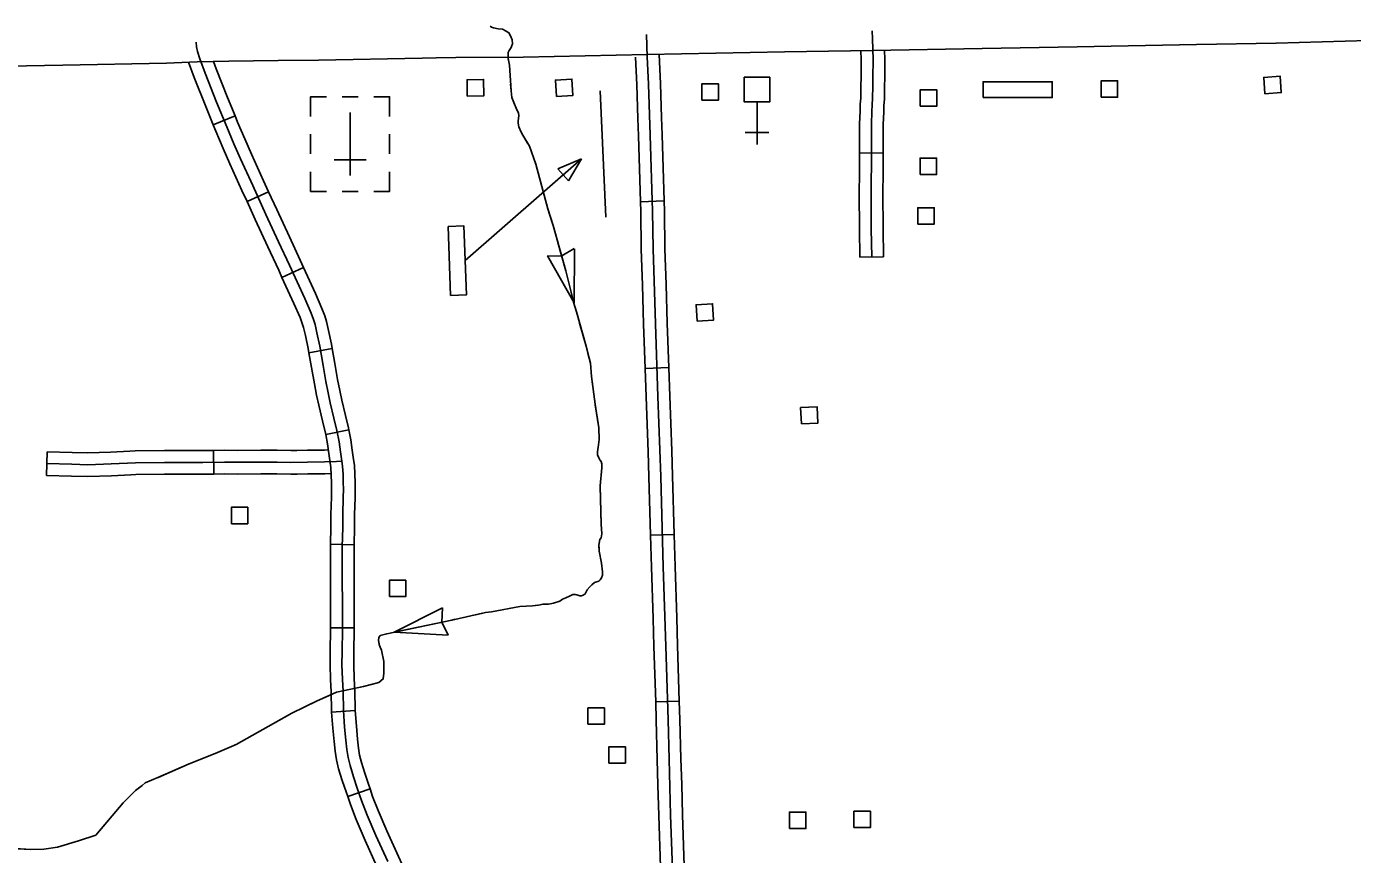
# Model space of a CAD drawing. Extents: x 1084508 to 1142749, y 1057638 to 1093403.
# Drawn here: x 1123432 to 1126068, y 1060951 to 1062597 of the extents above; entities that cross this region are included whole.
import ezdxf

# ---------------------------------------------------------------- set-up
doc = ezdxf.new("R2010")
doc.units = 0
for name, color, linetype in [('Level 15', 7, 'Continuous'), ('Level 32', 7, 'Continuous'), ('Level 43', 7, 'Continuous'), ('Level 45', 7, 'Continuous'), ('Level 56', 7, 'Continuous'), ('Level 57', 7, 'Continuous')]:
    doc.layers.add(name, color=color, linetype=linetype)

msp = doc.modelspace()

# ---------------------------------------------------------------- linework, layer by layer
at = {"layer": 'Level 15'}
for points in [[(1125113.7, 1062549.1), (1125331.6, 1062553.1), (1125520.2, 1062556.1), (1125757.9, 1062561), (1125916.1, 1062563.7), (1126098.5, 1062568.6), (1126243.1, 1062571.9), (1126358.2, 1062574.8)], [(1124665.3, 1062541.2), (1124938.7, 1062546.3), (1125113.7, 1062549.1)], [(1122170.9, 1062495.7), (1122259.4, 1062495.7), (1122358.3, 1062498), (1122482.8, 1062500.8), (1122676.6, 1062504.4), (1122869.6, 1062509), (1122985.6, 1062510.4), (1123090.5, 1062512.5), (1123285.7, 1062516), (1123503.8, 1062519.9), (1123710.3, 1062524.1), (1123770.8, 1062526.4)], [(1123770.8, 1062526.4), (1123834, 1062527.6), (1123932, 1062528.9), (1124012.4, 1062529.6), (1124218.6, 1062533.4), (1124246.4, 1062534.2)], [(1124246.4, 1062534.2), (1124285.1, 1062534.8)], [(1124285.1, 1062534.8), (1124419.1, 1062536), (1124665.3, 1062541.2)]]:
    msp.add_lwpolyline(points, dxfattribs=at)
at = {"layer": 'Level 32'}
for p, q in [((1123802.9, 1062401.2), (1123846.5, 1062418.9)), ((1123870.2, 1062248.6), (1123913, 1062268.3)), ((1123939.6, 1062098.1), (1123982.4, 1062117.8)), ((1123993.1, 1061948.2), (1124039.4, 1061956.9)), ((1124026.5, 1061785.7), (1124072.6, 1061794.9)), ((1124036, 1061567.9), (1124083.1, 1061566.6)), ((1124036.1, 1061401.5), (1124083.2, 1061401.5)), ((1124038.4, 1061234.2), (1124085.4, 1061237.6)), ((1124070.3, 1061066.3), (1124114.8, 1061081.5))]:
    msp.add_line(p, q, dxfattribs=at)
for points in [[(1123769.3, 1062565.6), (1123769.7, 1062556.5), (1123771.6, 1062547.3), (1123776.4, 1062532.1), (1123786.8, 1062504), (1123809.8, 1062446.6), (1123829.8, 1062397.5), (1123844.2, 1062363.8), (1123857.3, 1062333.5), (1123881.5, 1062280.4), (1123907.8, 1062223.1), (1123932.9, 1062168.7), (1123954.5, 1062122.2), (1123984.8, 1062056.2), (1123997.4, 1062027.3), (1124002.4, 1062014.4), (1124005.4, 1062004.4), (1124009.2, 1061987.8), (1124014.6, 1061961.2), (1124021.8, 1061922.9), (1124027.1, 1061890.9), (1124031.6, 1061868.6), (1124035.7, 1061849.1), (1124042.9, 1061818.2), (1124048.8, 1061793.8), (1124053.3, 1061771.3), (1124056.1, 1061751.1), (1124058.7, 1061732.8)], [(1123753.7, 1062525.8), (1123764.8, 1062495.6), (1123788, 1062437.7), (1123802.9, 1062401.2)], [(1123803.4, 1062527), (1123808.8, 1062512.5), (1123831.6, 1062455.4), (1123846.5, 1062418.9)], [(1123846.5, 1062418.9), (1123851.5, 1062406.5), (1123865.8, 1062373.1), (1123878.9, 1062343.1), (1123902.9, 1062290.2), (1123913, 1062268.3)], [(1123802.9, 1062401.2), (1123808.1, 1062388.4), (1123822.6, 1062354.4), (1123835.8, 1062323.9), (1123860.1, 1062270.6), (1123870.2, 1062248.6)], [(1123913, 1062268.3), (1123929.2, 1062233), (1123954.3, 1062178.6), (1123975.8, 1062132), (1123982.4, 1062117.8)], [(1123870.2, 1062248.6), (1123886.4, 1062213.3), (1123911.5, 1062158.9), (1123933.1, 1062112.3), (1123939.6, 1062098.1)], [(1123982.4, 1062117.8), (1124006.3, 1062065.8), (1124019.2, 1062036.3), (1124024.7, 1062022), (1124028.2, 1062010.4), (1124032.2, 1061992.8), (1124037.8, 1061965.7), (1124039.4, 1061956.9)], [(1123939.6, 1062098.1), (1123963.3, 1062046.5), (1123975.6, 1062018.4), (1123980.1, 1062006.7), (1123982.7, 1061998.3), (1123986.2, 1061982.9), (1123991.5, 1061956.7), (1123993.1, 1061948.2)], [(1123993.1, 1061948.2), (1123998.6, 1061918.9), (1124004, 1061886.6), (1124008.6, 1061863.9), (1124012.8, 1061844), (1124020, 1061812.7), (1124025.9, 1061788.7), (1124026.5, 1061785.7)], [(1124039.4, 1061956.9), (1124045, 1061927), (1124050.3, 1061895.1), (1124054.7, 1061873.4), (1124058.7, 1061854.2), (1124065.8, 1061823.6), (1124071.8, 1061798.9), (1124072.6, 1061794.9)], [(1124026.5, 1061785.7), (1124030.1, 1061767.3), (1124032.8, 1061747.9), (1124035.4, 1061729.7)], [(1124072.6, 1061794.9), (1124076.6, 1061775.2), (1124079.4, 1061754.4), (1124082, 1061736.1)], [(1124058.7, 1061732.8), (1124060.1, 1061722.7), (1124061.1, 1061706.1), (1124061.6, 1061690.3), (1124061.7, 1061677.4), (1124061.4, 1061660.5), (1124060.5, 1061626.9), (1124060.4, 1061601.2), (1124059.4, 1061562.7), (1124059.4, 1061535.9), (1124059.6, 1061502.6), (1124059.7, 1061444.8), (1124059.7, 1061399.4), (1124059.3, 1061353.6), (1124058.9, 1061328.8), (1124059.9, 1061299.2), (1124061.3, 1061276), (1124061.8, 1061237.3), (1124064.2, 1061204.1), (1124066.6, 1061178.2), (1124068.5, 1061159.7), (1124070.9, 1061143.9), (1124074.9, 1061127.9), (1124081.9, 1061105.5), (1124089.3, 1061083.3), (1124097.7, 1061058.7), (1124109, 1061029.6), (1124126.3, 1060988.9), (1124149.9, 1060937.4)], [(1124082, 1061736.1), (1124083.5, 1061725), (1124084.6, 1061707.2), (1124085.1, 1061690.7), (1124085.2, 1061677.3), (1124084.9, 1061660), (1124084, 1061626.6), (1124084, 1061600.9), (1124083.1, 1061566.6)], [(1124035.4, 1061729.7), (1124036.6, 1061720.4), (1124037.6, 1061705), (1124038, 1061689.8), (1124038.1, 1061677.6), (1124037.8, 1061661), (1124036.9, 1061627.2), (1124036.9, 1061601.6), (1124036, 1061567.9)], [(1124036, 1061567.9), (1124035.9, 1061563), (1124035.9, 1061535.9), (1124036, 1061502.6), (1124036.1, 1061444.7), (1124036.1, 1061401.5)], [(1124083.1, 1061566.6), (1124082.9, 1061562.4), (1124082.9, 1061536), (1124083.1, 1061502.7), (1124083.2, 1061444.8), (1124083.2, 1061401.5)], [(1124036.1, 1061401.5), (1124036.1, 1061399.5), (1124035.7, 1061353.9), (1124035.4, 1061328.6), (1124036.4, 1061298.2), (1124037.7, 1061275.1), (1124038.3, 1061236.3), (1124038.4, 1061234.2)], [(1124083.2, 1061401.5), (1124083.2, 1061399.3), (1124082.8, 1061353.4), (1124082.5, 1061329), (1124083.4, 1061300.3), (1124084.8, 1061276.9), (1124085.3, 1061238.3), (1124085.4, 1061237.6)], [(1124038.4, 1061234.2), (1124040.7, 1061202.1), (1124043.2, 1061175.9), (1124045.2, 1061156.7), (1124047.8, 1061139.3), (1124052.2, 1061121.6), (1124059.5, 1061098.2), (1124067, 1061075.8), (1124070.3, 1061066.3)], [(1124085.4, 1061237.6), (1124087.7, 1061206), (1124090, 1061180.5), (1124091.9, 1061162.7), (1124094, 1061148.6), (1124097.6, 1061134.3), (1124104.3, 1061112.7), (1124111.6, 1061090.9), (1124114.8, 1061081.5)], [(1124114.8, 1061081.5), (1124119.8, 1061066.8), (1124130.8, 1061038.4), (1124147.8, 1060998.4), (1124171.2, 1060947.3), (1124178.7, 1060931.6)], [(1124070.3, 1061066.3), (1124075.6, 1061050.7), (1124087.1, 1061020.7), (1124104.7, 1060979.3), (1124128.5, 1060927.5), (1124134.6, 1060914.6)]]:
    msp.add_lwpolyline(points, dxfattribs=at)
at = {"layer": 'Level 43'}
for p, q in [((1124520.6, 1062155.2), (1124495.8, 1062140.7)), ((1124520.2, 1062047.2), (1124521.4, 1062154.9)), ((1124466.8, 1062140.3), (1124495.5, 1062140.6)), ((1124520.2, 1062047.2), (1124467.3, 1062141)), ((1124162.6, 1061392.9), (1124258.6, 1061441.7)), ((1124258.6, 1061441.7), (1124257.1, 1061413.1)), ((1124162.6, 1061392.9), (1124270.2, 1061387.2)), ((1124270.2, 1061387.2), (1124257.2, 1061412.7))]:
    msp.add_line(p, q, dxfattribs=at)
for points in [[(1124353.4, 1062597.1), (1124356.3, 1062595.1), (1124359.8, 1062593.7), (1124369.3, 1062592.2), (1124378.2, 1062591.1), (1124385.5, 1062587.3), (1124390.9, 1062584.1), (1124393.8, 1062577.8), (1124397.3, 1062570.3), (1124397.6, 1062561.9), (1124396.1, 1062556.7), (1124395, 1062554.7), (1124392.4, 1062551.2), (1124391.5, 1062549.2), (1124389.5, 1062545.2), (1124389.2, 1062540.6), (1124389.2, 1062532.8), (1124391.8, 1062519.5), (1124395, 1062468.7), (1124396.7, 1062455.4), (1124400.5, 1062445.3), (1124406.8, 1062430.9), (1124409.7, 1062424.8), (1124410.6, 1062419.3), (1124409.4, 1062409.2), (1124409.4, 1062404.3), (1124410.3, 1062397.1), (1124414.9, 1062387), (1124418.3, 1062380.7), (1124431.6, 1062359), (1124444, 1062322.9), (1124468, 1062234.6), (1124478.9, 1062201.2), (1124503.7, 1062111.4), (1124514.7, 1062068.7), (1124519, 1062049.1), (1124525.1, 1062029.7), (1124544.1, 1061961.3)], [(1124388.6, 1062535.7), (1124391.1, 1062523.1)], [(1124394.2, 1062481.9), (1124395, 1062468.7), (1124396.7, 1062455.4), (1124400.5, 1062445.3), (1124406.8, 1062430.9), (1124409.7, 1062424.8), (1124410.6, 1062419.3), (1124409.4, 1062409.2), (1124409.4, 1062404.3), (1124410.3, 1062397.1), (1124414.9, 1062387), (1124418.3, 1062380.7), (1124427.9, 1062365.1)], [(1124442.8, 1062326.6), (1124444, 1062322.9), (1124468, 1062234.6), (1124477, 1062207.1)], [(1124488.3, 1062167.3), (1124503.7, 1062111.4), (1124514.7, 1062068.7), (1124519, 1062049.1), (1124519.7, 1062047)], [(1124531.3, 1062007.3), (1124544.1, 1061961.3), (1124547.7, 1061947.3)], [(1124544.1, 1061961.3), (1124552.8, 1061927.5), (1124555.1, 1061901), (1124562, 1061845.9), (1124569.5, 1061798.8), (1124570.4, 1061775.7), (1124568.9, 1061765.1), (1124566.6, 1061751.2), (1124566.6, 1061745.7), (1124569.5, 1061739.7), (1124571.2, 1061735.3), (1124574.1, 1061731.9), (1124575.6, 1061727.8), (1124575.6, 1061719.5), (1124572.4, 1061684), (1124574.4, 1061607.5), (1124575.6, 1061588.7), (1124574.1, 1061580.3), (1124571.8, 1061577.2), (1124569.5, 1061566.2), (1124570.4, 1061554.1), (1124575, 1061530.4), (1124577, 1061513.1), (1124576.7, 1061506.5), (1124574.7, 1061500.7), (1124572.4, 1061496.9), (1124569.2, 1061494.6), (1124560.9, 1061491.5), (1124555.7, 1061487.1), (1124551.9, 1061483.4), (1124546.1, 1061477), (1124542.4, 1061468.9), (1124538.1, 1061466.3), (1124534.9, 1061465.5), (1124531.7, 1061465.5), (1124525.7, 1061467.5), (1124523.1, 1061467.8), (1124517.9, 1061467.8), (1124511.2, 1061464.3), (1124504, 1061461.4), (1124497.1, 1061458.3), (1124492.2, 1061454.5), (1124479.2, 1061450.4), (1124469.6, 1061448.8), (1124458.8, 1061449), (1124449.8, 1061447), (1124437.6, 1061445.4), (1124412.5, 1061444.1), (1124356.1, 1061433.5), (1124344.4, 1061432), (1124277.1, 1061417.1), (1124147.9, 1061389.8), (1124135.1, 1061386.3), (1124132.2, 1061382.7), (1124131.5, 1061376.3), (1124132.9, 1061368.7), (1124134.7, 1061363.5), (1124137.2, 1061357), (1124142.2, 1061334.9), (1124142.2, 1061311.4), (1124140.8, 1061300), (1124132.2, 1061292.8), (1124101.5, 1061285), (1124048.2, 1061273.5)], [(1124547.7, 1061947.3), (1124552.8, 1061927.5), (1124555.1, 1061901), (1124557, 1061886.1)], [(1124562.2, 1061844.9), (1124569.5, 1061798.8), (1124570.4, 1061775.7), (1124568.9, 1061765.1), (1124566.6, 1061751.2), (1124566.6, 1061745.7), (1124569.5, 1061739.7), (1124571.2, 1061735.3), (1124574.1, 1061731.9), (1124575.6, 1061727.8), (1124575.6, 1061723.8)], [(1124572.4, 1061682.5), (1124574.4, 1061607.5), (1124575.6, 1061588.7), (1124574.1, 1061580.3), (1124571.8, 1061577.2), (1124569.5, 1061566.2), (1124570, 1061559.4)], [(1124576.4, 1061518.5), (1124577, 1061513.1), (1124576.7, 1061506.5), (1124574.7, 1061500.7), (1124572.4, 1061496.9), (1124569.2, 1061494.6), (1124560.9, 1061491.5), (1124555.7, 1061487.1), (1124551.9, 1061483.4), (1124546.1, 1061477), (1124542.4, 1061468.9), (1124538.1, 1061466.3), (1124534.9, 1061465.5), (1124531.7, 1061465.5), (1124525.7, 1061467.5), (1124523.1, 1061467.8), (1124517.9, 1061467.8), (1124511.2, 1061464.3), (1124504, 1061461.4), (1124497.1, 1061458.3), (1124492.2, 1061454.5), (1124487.9, 1061453.2)], [(1124447.3, 1061446.7), (1124437.6, 1061445.4), (1124412.5, 1061444.1), (1124356.1, 1061433.5), (1124344.4, 1061432), (1124324.7, 1061427.6)], [(1124284.2, 1061418.7), (1124277.1, 1061417.1), (1124162.6, 1061392.9)], [(1124131.9, 1061374.3), (1124132.9, 1061368.7), (1124134.7, 1061363.5), (1124137.2, 1061357), (1124142.2, 1061334.9), (1124142.2, 1061313.5)], [(1124142.2, 1061313.5), (1124142.2, 1061311.4), (1124140.8, 1061300), (1124132.2, 1061292.8), (1124101.5, 1061285), (1124096, 1061283.8)], [(1124048.2, 1061273.5), (1124008.6, 1061255.8), (1123959, 1061232.3), (1123901.4, 1061199.4), (1123848.4, 1061170), (1123806.7, 1061151.9), (1123755, 1061131.3), (1123693.1, 1061104.3), (1123667.4, 1061093.4), (1123661.5, 1061088.3), (1123648.5, 1061078.2), (1123624.1, 1061053.8), (1123569.4, 1060989.8), (1123534.9, 1060978.3), (1123493.5, 1060965.8), (1123466.5, 1060961.9), (1123440.5, 1060960.9), (1123409.7, 1060962.9)], [(1124037.8, 1061268.9), (1124008.6, 1061255.8), (1123991.6, 1061247.8)], [(1123954.4, 1061229.6), (1123901.4, 1061199.4), (1123848.4, 1061170), (1123845.9, 1061168.9)], [(1123807.9, 1061152.4), (1123806.7, 1061151.9), (1123755, 1061131.3), (1123693.3, 1061104.4)], [(1123657.2, 1061084.9), (1123648.5, 1061078.2), (1123624.1, 1061053.8), (1123572.9, 1060993.9)], [(1123535.2, 1060978.4), (1123534.9, 1060978.3), (1123493.5, 1060965.8), (1123466.5, 1060961.9), (1123440.5, 1060960.9), (1123413.1, 1060962.7)]]:
    msp.add_lwpolyline(points, dxfattribs=at)
at = {"layer": 'Level 45'}
for p, q in [((1125134.8, 1062345), (1125087.7, 1062345.3)), ((1124652.4, 1062248.5), (1124699.4, 1062250)), ((1125135.6, 1062139.2), (1125088.5, 1062138.3)), ((1124661.5, 1061917), (1124708.5, 1061918.7)), ((1123471.7, 1061704.6), (1123472.9, 1061751.7)), ((1123803.9, 1061707.2), (1123803.4, 1061754.3)), ((1124672.2, 1061586), (1124719.3, 1061587.2)), ((1124682.5, 1061254.6), (1124729.5, 1061256.1))]:
    msp.add_line(p, q, dxfattribs=at)
for points in [[(1124664.5, 1062580.5), (1124665.9, 1062536.6), (1124668.4, 1062481.8), (1124671.7, 1062380.4), (1124676.5, 1062229.5), (1124677.4, 1062154.5), (1124681.9, 1062006), (1124687, 1061861.2), (1124692.6, 1061702.7), (1124697.5, 1061522.9), (1124702.5, 1061365.5), (1124707.2, 1061218.8), (1124709.2, 1061140.8), (1124712.3, 1061029.2), (1124716.7, 1060904)], [(1125112, 1062138.7), (1125111, 1062194), (1125110.7, 1062266.1), (1125111.3, 1062345.2), (1125111.5, 1062370.5), (1125111.4, 1062402.7), (1125112.3, 1062427.6), (1125112.7, 1062441), (1125113.7, 1062453.3), (1125113.9, 1062478.1), (1125114.4, 1062495.1), (1125114.7, 1062530.9), (1125113.4, 1062572.1), (1125113, 1062588.3)], [(1125090.3, 1062470.3), (1125090.4, 1062478.5), (1125090.9, 1062495.6), (1125091.1, 1062530.7), (1125090.6, 1062548.7)], [(1125137.4, 1062470), (1125137.4, 1062477.7), (1125137.9, 1062494.7), (1125138.2, 1062531.2), (1125137.7, 1062549.6)], [(1124642.4, 1062535.7), (1124644.9, 1062480.9), (1124647.1, 1062414.1)], [(1124689.3, 1062541.7), (1124691.9, 1062482.7), (1124694.1, 1062415.6)], [(1125087.4, 1062304.6), (1125087.7, 1062345.3), (1125087.9, 1062370.6), (1125087.8, 1062403.1), (1125088.8, 1062428.5), (1125089.2, 1062442.3), (1125090.2, 1062454.4), (1125090.3, 1062470.3)], [(1125134.5, 1062304.3), (1125134.8, 1062345), (1125135, 1062370.5), (1125134.9, 1062402.2), (1125135.9, 1062426.8), (1125136.3, 1062439.7), (1125137.3, 1062452.3), (1125137.4, 1062470)], [(1124647.1, 1062414.1), (1124648.2, 1062379.6), (1124652.4, 1062248.5)], [(1124694.1, 1062415.6), (1124695.2, 1062381.1), (1124699.4, 1062250)], [(1125088.5, 1062138.3), (1125087.5, 1062193.8), (1125087.2, 1062266.2), (1125087.4, 1062304.6)], [(1125135.6, 1062139.2), (1125134.6, 1062194.3), (1125134.2, 1062266.1), (1125134.5, 1062304.3)], [(1124652.4, 1062248.5), (1124653, 1062229), (1124653.9, 1062154), (1124656, 1062082.8)], [(1124699.4, 1062250), (1124700.1, 1062230), (1124701, 1062154.9), (1124703.1, 1062084.2)], [(1124656, 1062082.8), (1124658.3, 1062005.3), (1124661.5, 1061917)], [(1124703.1, 1062084.2), (1124705.4, 1062006.8), (1124708.5, 1061918.7)], [(1124661.5, 1061917), (1124663.5, 1061860.4), (1124667.4, 1061751.4)], [(1124708.5, 1061918.7), (1124710.6, 1061862), (1124714.4, 1061753.1)], [(1123472.3, 1061728.1), (1123522.1, 1061726.8), (1123553.8, 1061725.9), (1123599.9, 1061727.5), (1123648.8, 1061729.7), (1123706.2, 1061730.3), (1123746.9, 1061730.5), (1123782, 1061730.5), (1123825.5, 1061731), (1123850.5, 1061730.7), (1123897.6, 1061731.2), (1123929.8, 1061731), (1123957, 1061730.5), (1123990.5, 1061731.2), (1124024.3, 1061731.4), (1124048, 1061732.1), (1124058.7, 1061732.8)], [(1123472.9, 1061751.7), (1123522.8, 1061750.4), (1123553.8, 1061749.4), (1123599, 1061751), (1123636.9, 1061752.7)], [(1123636.9, 1061752.7), (1123648.1, 1061753.2), (1123706, 1061753.8), (1123746.8, 1061754.1), (1123781.8, 1061754.1), (1123803.4, 1061754.3)], [(1123803.4, 1061754.3), (1123825.5, 1061754.5), (1123850.5, 1061754.2), (1123897.5, 1061754.7), (1123930, 1061754.6), (1123957, 1061754), (1123968.9, 1061754.3)], [(1123968.9, 1061754.3), (1123990.2, 1061754.7), (1124023.9, 1061754.9), (1124031.8, 1061755.2)], [(1124667.4, 1061751.4), (1124669.1, 1061702), (1124672.2, 1061586)], [(1124714.4, 1061753.1), (1124716.2, 1061703.5), (1124719.3, 1061587.2)], [(1123471.7, 1061704.6), (1123521.5, 1061703.3), (1123553.9, 1061702.3), (1123600.9, 1061704), (1123639, 1061705.7)], [(1123639, 1061705.7), (1123649.4, 1061706.1), (1123706.4, 1061706.8), (1123747, 1061707), (1123782.1, 1061707), (1123803.9, 1061707.2)], [(1123803.9, 1061707.2), (1123825.5, 1061707.5), (1123850.5, 1061707.1), (1123897.6, 1061707.6), (1123929.5, 1061707.5), (1123957, 1061706.9), (1123969.9, 1061707.2)], [(1123969.9, 1061707.2), (1123990.9, 1061707.7), (1124024.7, 1061707.9), (1124037.5, 1061708.2)], [(1124672.2, 1061586), (1124673.9, 1061522.3), (1124677.2, 1061420.2)], [(1124719.3, 1061587.2), (1124721, 1061523.6), (1124724.3, 1061421.7)], [(1124677.2, 1061420.2), (1124679, 1061364.8), (1124682.5, 1061254.6)], [(1124724.3, 1061421.7), (1124726, 1061366.3), (1124729.5, 1061256.1)], [(1124682.5, 1061254.6), (1124683.6, 1061218.1), (1124685.7, 1061140.1), (1124687.1, 1061089)], [(1124729.5, 1061256.1), (1124730.7, 1061219.5), (1124732.8, 1061141.4), (1124734.2, 1061090.3)], [(1124687.1, 1061089), (1124688.8, 1061028.4), (1124692.3, 1060926.6)], [(1124734.2, 1061090.3), (1124735.8, 1061029.9), (1124739.3, 1060928.9)]]:
    msp.add_lwpolyline(points, dxfattribs=at)
at = {"layer": 'Level 56'}
for p, q in [((1124488.3, 1062314), (1124535.1, 1062333.5)), ((1124509.4, 1062289.9), (1124488.3, 1062314)), ((1124535.1, 1062333.5), (1124509.4, 1062289.9))]:
    msp.add_line(p, q, dxfattribs=at)
for points in [[(1125893.5, 1062463), (1125891.2, 1062495.6), (1125923.9, 1062497.9), (1125926.1, 1062465.3)], [(1124308.1, 1062458.1), (1124307.5, 1062490.8), (1124340.3, 1062491.4), (1124340.9, 1062458.7)], [(1124485.2, 1062457.7), (1124483.3, 1062490.3), (1124516, 1062492.2), (1124517.9, 1062459.6)], [(1124774.4, 1062450.2), (1124774.4, 1062482.9), (1124807.1, 1062482.9), (1124807.1, 1062450.2)], [(1125208.4, 1062438.1), (1125208.4, 1062470.8), (1125241.1, 1062470.8), (1125241.1, 1062438.1)], [(1125333.4, 1062455.4), (1125333.4, 1062486.7), (1125470.7, 1062486.7), (1125470.7, 1062455.4)], [(1125568.1, 1062456.2), (1125568.1, 1062488.9), (1125600.8, 1062488.9), (1125600.8, 1062456.2)], [(1125208.1, 1062302.5), (1125208.1, 1062335.2), (1125240.9, 1062335.2), (1125240.9, 1062302.5)], [(1125203.5, 1062203.9), (1125203.5, 1062236.6), (1125236.3, 1062236.6), (1125236.3, 1062203.9)], [(1124269.9, 1062199.4), (1124301.3, 1062200.5), (1124306.2, 1062063.3), (1124274.8, 1062062.2)], [(1124764.8, 1062011.2), (1124762.9, 1062043.8), (1124795.6, 1062045.8), (1124797.5, 1062013.1)], [(1124972.3, 1061806.8), (1124970.7, 1061839.4), (1125003.4, 1061841.1), (1125005.1, 1061808.5)], [(1123839, 1061608.5), (1123839, 1061641.2), (1123871.7, 1061641.2), (1123871.7, 1061608.5)], [(1124153.1, 1061463.6), (1124153.1, 1061496.3), (1124185.8, 1061496.3), (1124185.8, 1061463.6)], [(1124547.8, 1061209.9), (1124547.8, 1061242.6), (1124580.6, 1061242.6), (1124580.6, 1061209.9)], [(1124589.6, 1061132.9), (1124589.6, 1061165.5), (1124622.3, 1061165.5), (1124622.3, 1061132.9)], [(1124948.2, 1061002.7), (1124948.2, 1061035.4), (1124981, 1061035.4), (1124981, 1061002.7)], [(1125076.6, 1061004.7), (1125076.6, 1061037.3), (1125109.4, 1061037.3), (1125109.4, 1061004.7)]]:
    msp.add_lwpolyline(points, close=True, dxfattribs=at)
for points in [[(1124572.2, 1062469.1), (1124583.1, 1062217.6)], [(1124303.7, 1062131.9), (1124535.1, 1062333.5)]]:
    msp.add_lwpolyline(points, dxfattribs=at)
at = {"layer": 'Level 57'}
for p, q in [((1124059.6, 1062457.2), (1124091, 1062457.2)), ((1124884.1, 1062362.2), (1124884.1, 1062446.7)), ((1124075.1, 1062300.3), (1124075.1, 1062425.8)), ((1123996.6, 1062343.7), (1123996.6, 1062382.9)), ((1124153.6, 1062363), (1124153.6, 1062382.9)), ((1124860.5, 1062385.7), (1124907.6, 1062385.7)), ((1124075.1, 1062363), (1124075.1, 1062363)), ((1124075.1, 1062363), (1124075.1, 1062363)), ((1124153.6, 1062363), (1124153.6, 1062343.7)), ((1124043.7, 1062331.7), (1124106.8, 1062331.7)), ((1124091, 1062268.9), (1124059.6, 1062268.9))]:
    msp.add_line(p, q, dxfattribs=at)
msp.add_lwpolyline([(1124858.6, 1062495.7), (1124858.6, 1062446.7), (1124909.4, 1062446.7), (1124909.4, 1062495.7)], close=True, dxfattribs=at)
for points in [[(1124028, 1062457.2), (1123996.6, 1062457.2), (1123996.6, 1062418)], [(1124153.6, 1062418), (1124153.6, 1062457.2), (1124122.2, 1062457.2)], [(1124028, 1062268.9), (1123996.6, 1062268.9), (1123996.6, 1062308.1)], [(1124122.2, 1062268.9), (1124153.6, 1062268.9), (1124153.6, 1062308.1)]]:
    msp.add_lwpolyline(points, dxfattribs=at)

doc.saveas('drawing.dxf')
